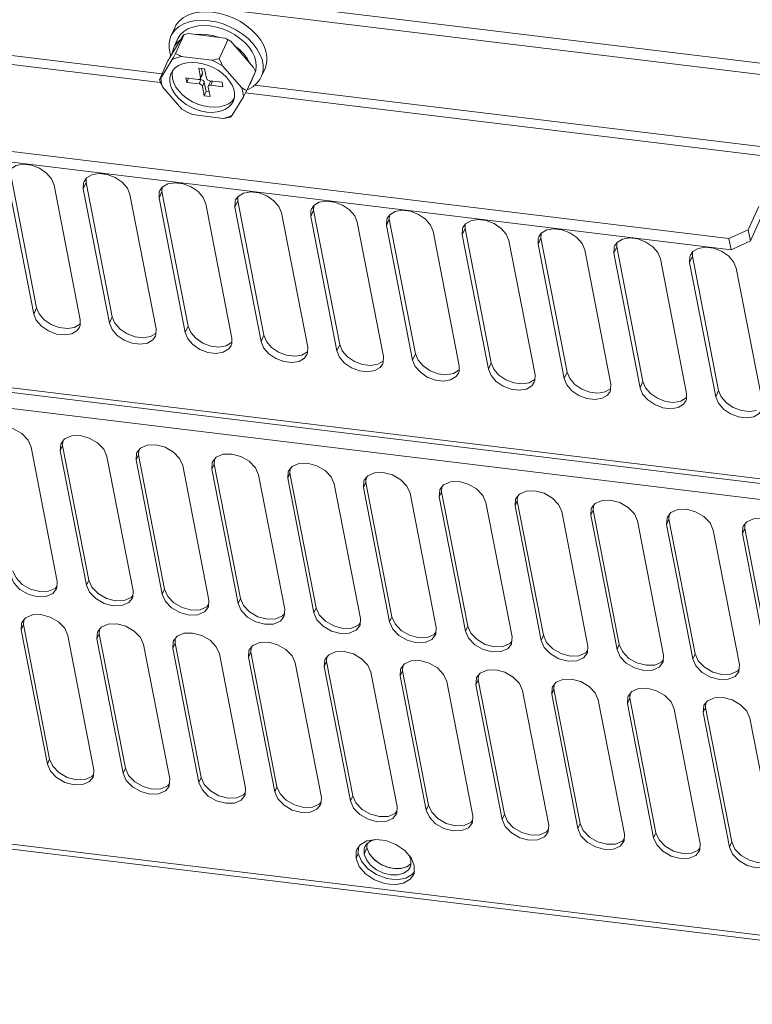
# Model space of a CAD drawing. Header units: millimetres. Extents: x -473 to 23648, y -382 to 1866.
# Tile 420 of 434: x 22371 to 22489, y 1000 to 1159. Entities that reach past the tile are written whole.
import ezdxf

# ---------------------------------------------------------------- set-up
doc = ezdxf.new("R2010")
doc.units = ezdxf.units.MM
doc.header["$LTSCALE"] = 80
doc.layers.get('0').update_dxf_attribs({"linetype": 'CONTINUOUS'})

msp = doc.modelspace()

# ---------------------------------------------------------------- linework, layer by layer
at = {"linetype": 'Continuous', "lineweight": 0}
for p, q in [((22545.851, 1145.27), (22258.804, 1180.137)), ((22545.083, 1143.566), (22258.036, 1178.433)), ((22276.695, 1164.523), (22393.501, 1150.334)), ((22275.224, 1163.277), (22393.242, 1148.941)), ((22399.316, 1158.061), (22400.26, 1158.122)), ((22400.26, 1158.122), (22401.252, 1158.061)), ((22394.759, 1152.992), (22396.926, 1156.53)), ((22395.534, 1157.783), (22394.92, 1156.419)), ((22395.676, 1153.624), (22397.058, 1156.691)), ((22397.756, 1156.822), (22403.609, 1156.111)), ((22395.995, 1155.934), (22395.381, 1154.571)), ((22402.739, 1152.766), (22404.122, 1155.833)), ((22404.595, 1155.598), (22408.281, 1151.35)), ((22407.495, 1154.675), (22406.841, 1155.398)), ((22408.17, 1155.231), (22407.397, 1156.022)), ((22396.595, 1153.153), (22401.513, 1152.556)), ((22393.059, 1149.355), (22394.442, 1152.422)), ((22393.303, 1149.663), (22395.125, 1152.635)), ((22394.551, 1152.619), (22394.442, 1152.422)), ((22394.759, 1152.992), (22394.551, 1152.619)), ((22400.057, 1151.974), (22399.195, 1152.132)), ((22403.261, 1151.647), (22406.358, 1148.077)), ((22400.372, 1151.158), (22399.431, 1151.272)), ((22399.431, 1151.272), (22399.727, 1149.754)), ((22400.019, 1150.287), (22399.712, 1149.606)), ((22400.034, 1150.436), (22399.727, 1149.754)), ((22399.882, 1151.217), (22400.034, 1150.436)), ((22400.668, 1149.64), (22400.372, 1151.158)), ((22407.187, 1147.639), (22408.57, 1150.706)), ((22408.43, 1150.328), (22407.815, 1148.965)), ((22410.12, 1151.206), (22409.506, 1149.843)), ((22399.327, 1149.45), (22397.35, 1149.69)), ((22397.35, 1149.69), (22397.491, 1148.967)), ((22397.491, 1148.967), (22397.793, 1149.636)), ((22397.491, 1148.967), (22399.468, 1148.727)), ((22399.449, 1149.448), (22399.775, 1149.408)), ((22399.775, 1149.408), (22399.468, 1148.727)), ((22400.316, 1148.99), (22400.009, 1148.308)), ((22400.009, 1148.308), (22400.304, 1146.79)), ((22400.316, 1148.99), (22400.612, 1147.472)), ((22401.272, 1149.024), (22400.964, 1148.342)), ((22403.185, 1148.981), (22401.209, 1149.221)), ((22401.652, 1149.167), (22401.35, 1148.498)), ((22401.35, 1148.498), (22403.326, 1148.258)), ((22403.326, 1148.258), (22403.185, 1148.981)), ((22408.454, 1148.518), (22525.26, 1134.33)), ((22396.678, 1144.666), (22393.581, 1148.236)), ((22400.304, 1146.79), (22400.612, 1147.472)), ((22400.304, 1146.79), (22401.246, 1146.676)), ((22400.612, 1147.472), (22401.102, 1147.412)), ((22401.246, 1146.676), (22400.95, 1148.194)), ((22406.984, 1147.272), (22525.002, 1132.937)), ((22406.636, 1146.65), (22404.814, 1143.677)), ((22310.435, 1144.982), (22485.016, 1123.776)), ((22403.344, 1143.159), (22398.426, 1143.757)), ((22310.787, 1143.175), (22485.368, 1121.969)), ((22373.237, 1112.623), (22369.011, 1134.307)), ((22372.776, 1111.6), (22368.55, 1133.285)), ((22381.245, 1132.821), (22380.785, 1131.799)), ((22380.819, 1132.76), (22380.785, 1131.799)), ((22380.903, 1132.984), (22380.819, 1132.76)), ((22381.303, 1133.551), (22380.903, 1132.984)), ((22381.27, 1133.503), (22381.245, 1132.821)), ((22385.471, 1111.137), (22381.245, 1132.821)), ((22376.079, 1132.371), (22380.305, 1110.686)), ((22385.01, 1110.114), (22380.785, 1131.799)), ((22388.314, 1130.884), (22392.54, 1109.2)), ((22393.48, 1131.335), (22393.019, 1130.313)), ((22393.054, 1131.274), (22393.019, 1130.313)), ((22393.137, 1131.498), (22393.054, 1131.274)), ((22393.538, 1132.064), (22393.137, 1131.498)), ((22393.505, 1132.017), (22393.48, 1131.335)), ((22397.706, 1109.65), (22393.48, 1131.335)), ((22397.245, 1108.628), (22393.019, 1130.313)), ((22400.548, 1129.398), (22404.774, 1107.714)), ((22405.715, 1129.849), (22405.254, 1128.827)), ((22405.288, 1129.788), (22405.254, 1128.827)), ((22405.372, 1130.012), (22405.288, 1129.788)), ((22405.773, 1130.578), (22405.372, 1130.012)), ((22405.739, 1130.531), (22405.715, 1129.849)), ((22409.941, 1108.164), (22405.715, 1129.849)), ((22409.48, 1107.142), (22405.254, 1128.827)), ((22412.783, 1127.912), (22417.009, 1106.227)), ((22417.95, 1128.363), (22417.489, 1127.341)), ((22417.523, 1128.302), (22417.489, 1127.341)), ((22417.607, 1128.525), (22417.523, 1128.302)), ((22418.007, 1129.092), (22417.607, 1128.525)), ((22417.974, 1129.045), (22417.95, 1128.363)), ((22422.176, 1106.678), (22417.95, 1128.363)), ((22488.137, 1125.194), (22489.827, 1128.943)), ((22421.715, 1105.656), (22417.489, 1127.341)), ((22425.018, 1126.426), (22429.244, 1104.741)), ((22430.185, 1126.877), (22429.724, 1125.854)), ((22429.758, 1126.816), (22429.724, 1125.854)), ((22429.842, 1127.039), (22429.758, 1126.816)), ((22430.242, 1127.606), (22429.842, 1127.039)), ((22430.209, 1127.559), (22430.185, 1126.877)), ((22434.411, 1105.192), (22430.185, 1126.877)), ((22442.477, 1126.12), (22442.077, 1125.553)), ((22442.444, 1126.073), (22442.419, 1125.391)), ((22488.489, 1123.387), (22490.179, 1127.136)), ((22433.95, 1104.17), (22429.724, 1125.854)), ((22437.253, 1124.94), (22441.479, 1103.255)), ((22442.419, 1125.391), (22441.959, 1124.368)), ((22441.993, 1125.33), (22441.959, 1124.368)), ((22442.077, 1125.553), (22441.993, 1125.33)), ((22446.645, 1103.706), (22442.419, 1125.391)), ((22454.712, 1124.634), (22454.311, 1124.067)), ((22454.679, 1124.587), (22454.654, 1123.904)), ((22485.016, 1123.776), (22488.137, 1125.194)), ((22488.489, 1123.387), (22488.137, 1125.194)), ((22446.184, 1102.684), (22441.959, 1124.368)), ((22449.488, 1123.454), (22453.714, 1101.769)), ((22454.654, 1123.904), (22454.193, 1122.882)), ((22454.228, 1123.843), (22454.193, 1122.882)), ((22458.419, 1101.197), (22454.193, 1122.882)), ((22454.311, 1124.067), (22454.228, 1123.843)), ((22458.88, 1102.22), (22454.654, 1123.904)), ((22466.947, 1123.148), (22466.546, 1122.581)), ((22466.913, 1123.1), (22466.889, 1122.418)), ((22485.368, 1121.969), (22485.016, 1123.776)), ((22488.489, 1123.387), (22485.368, 1121.969)), ((22461.722, 1121.968), (22465.948, 1100.283)), ((22466.889, 1122.418), (22466.428, 1121.396)), ((22466.462, 1122.357), (22466.428, 1121.396)), ((22470.654, 1099.711), (22466.428, 1121.396)), ((22466.546, 1122.581), (22466.462, 1122.357)), ((22471.115, 1100.734), (22466.889, 1122.418)), ((22479.181, 1121.661), (22478.781, 1121.095)), ((22479.148, 1121.614), (22479.124, 1120.932)), ((22473.957, 1120.481), (22478.183, 1098.797)), ((22479.124, 1120.932), (22478.663, 1119.91)), ((22478.697, 1120.871), (22478.663, 1119.91)), ((22482.889, 1098.225), (22478.663, 1119.91)), ((22478.781, 1121.095), (22478.697, 1120.871)), ((22483.35, 1099.247), (22479.124, 1120.932)), ((22486.192, 1118.995), (22490.418, 1097.311)), ((22373.237, 1112.623), (22372.776, 1111.6)), ((22373.237, 1112.623), (22373.656, 1111.606)), ((22560.645, 1076.43), (22270.774, 1111.64)), ((22271.241, 1110.862), (22561.112, 1075.652)), ((22380.27, 1109.725), (22380.305, 1110.686)), ((22385.471, 1111.137), (22385.01, 1110.114)), ((22385.471, 1111.137), (22385.891, 1110.12)), ((22379.371, 1109.433), (22380.247, 1109.957)), ((22380.187, 1109.501), (22380.27, 1109.725)), ((22392.505, 1108.238), (22392.54, 1109.2)), ((22397.706, 1109.65), (22397.245, 1108.628)), ((22397.706, 1109.65), (22398.126, 1108.634)), ((22271.625, 1108.22), (22561.119, 1073.056)), ((22391.606, 1107.947), (22392.482, 1108.471)), ((22392.422, 1108.015), (22392.505, 1108.238)), ((22403.841, 1106.461), (22404.717, 1106.984)), ((22404.74, 1106.752), (22404.774, 1107.714)), ((22409.941, 1108.164), (22409.48, 1107.142)), ((22409.941, 1108.164), (22410.361, 1107.148)), ((22404.656, 1106.529), (22404.74, 1106.752)), ((22416.076, 1104.974), (22416.952, 1105.498)), ((22416.975, 1105.266), (22417.009, 1106.227)), ((22422.176, 1106.678), (22421.715, 1105.656)), ((22422.176, 1106.678), (22422.596, 1105.662)), ((22416.891, 1105.043), (22416.975, 1105.266)), ((22428.311, 1103.488), (22429.186, 1104.012)), ((22429.21, 1103.78), (22429.244, 1104.741)), ((22434.411, 1105.192), (22433.95, 1104.17)), ((22434.411, 1105.192), (22434.83, 1104.176)), ((22429.126, 1103.556), (22429.21, 1103.78)), ((22440.545, 1102.002), (22441.421, 1102.526)), ((22441.361, 1102.07), (22441.444, 1102.294)), ((22441.444, 1102.294), (22441.479, 1103.255)), ((22446.645, 1103.706), (22446.184, 1102.684)), ((22446.645, 1103.706), (22447.065, 1102.689)), ((22458.88, 1102.22), (22458.419, 1101.197)), ((22458.88, 1102.22), (22459.3, 1101.203)), ((22452.78, 1100.516), (22453.656, 1101.04)), ((22453.595, 1100.584), (22453.679, 1100.808)), ((22453.679, 1100.808), (22453.714, 1101.769)), ((22471.115, 1100.734), (22470.654, 1099.711)), ((22471.115, 1100.734), (22471.535, 1099.717)), ((22465.015, 1099.03), (22465.891, 1099.554)), ((22465.83, 1099.098), (22465.914, 1099.322)), ((22465.914, 1099.322), (22465.948, 1100.283)), ((22483.35, 1099.247), (22482.889, 1098.225)), ((22483.35, 1099.247), (22483.769, 1098.231)), ((22477.25, 1097.544), (22478.126, 1098.068)), ((22478.065, 1097.612), (22478.149, 1097.835)), ((22478.149, 1097.835), (22478.183, 1098.797)), ((22377.776, 1091.465), (22377.19, 1090.739)), ((22377.49, 1091.11), (22377.441, 1090.372)), ((22372.366, 1090.126), (22376.592, 1068.441)), ((22377.143, 1090.626), (22377.072, 1089.554)), ((22377.441, 1090.372), (22377.072, 1089.554)), ((22381.298, 1067.87), (22377.072, 1089.554)), ((22377.19, 1090.739), (22377.143, 1090.626)), ((22381.667, 1068.688), (22377.441, 1090.372)), ((22390.011, 1089.979), (22389.424, 1089.253)), ((22389.724, 1089.624), (22389.676, 1088.886)), ((22384.601, 1088.64), (22388.827, 1066.955)), ((22389.378, 1089.14), (22389.307, 1088.068)), ((22389.676, 1088.886), (22389.307, 1088.068)), ((22393.533, 1066.384), (22389.307, 1088.068)), ((22389.424, 1089.253), (22389.378, 1089.14)), ((22393.902, 1067.201), (22389.676, 1088.886)), ((22402.246, 1088.493), (22401.659, 1087.767)), ((22401.959, 1088.138), (22401.91, 1087.4)), ((22396.836, 1087.154), (22401.062, 1065.469)), ((22401.613, 1087.654), (22401.542, 1086.582)), ((22401.91, 1087.4), (22401.542, 1086.582)), ((22405.768, 1064.897), (22401.542, 1086.582)), ((22401.659, 1087.767), (22401.613, 1087.654)), ((22406.136, 1065.715), (22401.91, 1087.4)), ((22414.481, 1087.006), (22413.894, 1086.281)), ((22414.194, 1086.652), (22414.145, 1085.914)), ((22409.071, 1085.668), (22413.297, 1063.983)), ((22413.847, 1086.168), (22413.776, 1085.096)), ((22414.145, 1085.914), (22413.776, 1085.096)), ((22418.002, 1063.411), (22413.776, 1085.096)), ((22413.894, 1086.281), (22413.847, 1086.168)), ((22418.371, 1064.229), (22414.145, 1085.914)), ((22426.129, 1084.795), (22426.082, 1084.681)), ((22426.715, 1085.52), (22426.129, 1084.795)), ((22426.429, 1085.166), (22426.38, 1084.428)), ((22421.306, 1084.181), (22425.531, 1062.497)), ((22426.082, 1084.681), (22426.011, 1083.61)), ((22426.38, 1084.428), (22426.011, 1083.61)), ((22430.237, 1061.925), (22426.011, 1083.61)), ((22430.606, 1062.743), (22426.38, 1084.428)), ((22438.317, 1083.195), (22438.246, 1082.124)), ((22438.364, 1083.308), (22438.317, 1083.195)), ((22438.95, 1084.034), (22438.364, 1083.308)), ((22438.664, 1083.68), (22438.615, 1082.941)), ((22433.54, 1082.695), (22437.766, 1061.011)), ((22438.615, 1082.941), (22438.246, 1082.124)), ((22442.472, 1060.439), (22438.246, 1082.124)), ((22442.841, 1061.257), (22438.615, 1082.941)), ((22450.552, 1081.709), (22450.481, 1080.638)), ((22450.598, 1081.822), (22450.552, 1081.709)), ((22451.185, 1082.548), (22450.598, 1081.822)), ((22450.898, 1082.193), (22450.85, 1081.455)), ((22445.775, 1081.209), (22450.001, 1059.524)), ((22450.85, 1081.455), (22450.481, 1080.638)), ((22454.707, 1058.953), (22450.481, 1080.638)), ((22455.076, 1059.771), (22450.85, 1081.455)), ((22462.787, 1080.223), (22462.716, 1079.151)), ((22462.833, 1080.336), (22462.787, 1080.223)), ((22463.42, 1081.062), (22462.833, 1080.336)), ((22463.133, 1080.707), (22463.084, 1079.969)), ((22458.01, 1079.723), (22462.236, 1058.038)), ((22463.084, 1079.969), (22462.716, 1079.151)), ((22466.942, 1057.467), (22462.716, 1079.151)), ((22467.31, 1058.285), (22463.084, 1079.969)), ((22475.021, 1078.737), (22474.95, 1077.665)), ((22475.319, 1078.483), (22474.95, 1077.665)), ((22475.068, 1078.85), (22475.021, 1078.737)), ((22475.655, 1079.576), (22475.068, 1078.85)), ((22475.368, 1079.221), (22475.319, 1078.483)), ((22479.545, 1056.798), (22475.319, 1078.483)), ((22470.245, 1078.237), (22474.471, 1056.552)), ((22479.176, 1055.981), (22474.95, 1077.665)), ((22487.256, 1077.251), (22487.185, 1076.179)), ((22487.554, 1076.997), (22487.185, 1076.179)), ((22487.303, 1077.364), (22487.256, 1077.251)), ((22487.889, 1078.09), (22487.303, 1077.364)), ((22487.603, 1077.735), (22487.554, 1076.997)), ((22491.78, 1055.312), (22487.554, 1076.997)), ((22482.48, 1076.751), (22486.705, 1055.066)), ((22491.411, 1054.494), (22487.185, 1076.179)), ((22375.158, 1066.87), (22376.257, 1067.349)), ((22376.257, 1067.349), (22376.543, 1067.703)), ((22376.475, 1067.257), (22376.521, 1067.37)), ((22376.521, 1067.37), (22376.592, 1068.441)), ((22381.667, 1068.688), (22381.298, 1067.87)), ((22375.888, 1066.531), (22376.475, 1067.257)), ((22387.392, 1065.384), (22388.492, 1065.862)), ((22388.123, 1065.045), (22388.71, 1065.77)), ((22388.492, 1065.862), (22388.778, 1066.217)), ((22388.71, 1065.77), (22388.756, 1065.884)), ((22388.756, 1065.884), (22388.827, 1066.955)), ((22393.902, 1067.201), (22393.533, 1066.384)), ((22406.136, 1065.715), (22405.768, 1064.897)), ((22399.627, 1063.898), (22400.726, 1064.376)), ((22400.358, 1063.559), (22400.944, 1064.284)), ((22400.726, 1064.376), (22401.013, 1064.731)), ((22400.944, 1064.284), (22400.991, 1064.397)), ((22400.991, 1064.397), (22401.062, 1065.469)), ((22418.371, 1064.229), (22418.002, 1063.411)), ((22371.458, 1062.593), (22370.871, 1061.867)), ((22411.862, 1062.412), (22412.961, 1062.89)), ((22412.593, 1062.072), (22413.179, 1062.798)), ((22412.961, 1062.89), (22413.248, 1063.245)), ((22413.179, 1062.798), (22413.226, 1062.911)), ((22413.226, 1062.911), (22413.297, 1063.983)), ((22430.606, 1062.743), (22430.237, 1061.925)), ((22370.825, 1061.754), (22370.754, 1060.682)), ((22371.122, 1061.5), (22370.754, 1060.682)), ((22370.871, 1061.867), (22370.825, 1061.754)), ((22371.171, 1062.238), (22371.122, 1061.5)), ((22375.348, 1039.815), (22371.122, 1061.5)), ((22383.693, 1061.106), (22383.106, 1060.381)), ((22424.097, 1060.926), (22425.196, 1061.404)), ((22424.827, 1060.586), (22425.414, 1061.312)), ((22425.196, 1061.404), (22425.483, 1061.759)), ((22425.414, 1061.312), (22425.461, 1061.425)), ((22425.461, 1061.425), (22425.531, 1062.497)), ((22437.695, 1059.939), (22437.766, 1061.011)), ((22442.841, 1061.257), (22442.472, 1060.439)), ((22374.98, 1038.997), (22370.754, 1060.682)), ((22378.283, 1059.767), (22382.509, 1038.083)), ((22383.059, 1060.267), (22382.988, 1059.196)), ((22383.357, 1060.014), (22382.988, 1059.196)), ((22383.106, 1060.381), (22383.059, 1060.267)), ((22383.406, 1060.752), (22383.357, 1060.014)), ((22387.583, 1038.329), (22383.357, 1060.014)), ((22395.927, 1059.62), (22395.341, 1058.894)), ((22436.332, 1059.439), (22437.431, 1059.918)), ((22437.062, 1059.1), (22437.649, 1059.826)), ((22437.431, 1059.918), (22437.717, 1060.272)), ((22437.649, 1059.826), (22437.695, 1059.939)), ((22449.93, 1058.453), (22450.001, 1059.524)), ((22455.076, 1059.771), (22454.707, 1058.953)), ((22387.214, 1037.511), (22382.988, 1059.196)), ((22390.517, 1058.281), (22394.743, 1036.597)), ((22395.294, 1058.781), (22395.223, 1057.71)), ((22395.592, 1058.528), (22395.223, 1057.71)), ((22395.341, 1058.894), (22395.294, 1058.781)), ((22395.641, 1059.266), (22395.592, 1058.528)), ((22399.818, 1036.843), (22395.592, 1058.528)), ((22408.162, 1058.134), (22407.575, 1057.408)), ((22407.876, 1057.78), (22407.827, 1057.041)), ((22448.566, 1057.953), (22449.666, 1058.432)), ((22449.297, 1057.614), (22449.884, 1058.34)), ((22449.666, 1058.432), (22449.952, 1058.786)), ((22449.884, 1058.34), (22449.93, 1058.453)), ((22462.165, 1056.967), (22462.236, 1058.038)), ((22467.31, 1058.285), (22466.942, 1057.467)), ((22399.449, 1036.025), (22395.223, 1057.71)), ((22402.752, 1056.795), (22406.978, 1035.11)), ((22407.529, 1057.295), (22407.458, 1056.224)), ((22407.827, 1057.041), (22407.458, 1056.224)), ((22411.684, 1034.539), (22407.458, 1056.224)), ((22407.575, 1057.408), (22407.529, 1057.295)), ((22412.053, 1035.357), (22407.827, 1057.041)), ((22420.397, 1056.648), (22419.81, 1055.922)), ((22420.11, 1056.293), (22420.061, 1055.555)), ((22460.801, 1056.467), (22461.9, 1056.946)), ((22461.532, 1056.128), (22462.118, 1056.854)), ((22461.9, 1056.946), (22462.187, 1057.3)), ((22462.118, 1056.854), (22462.165, 1056.967)), ((22474.4, 1055.481), (22474.471, 1056.552)), ((22479.545, 1056.798), (22479.176, 1055.981)), ((22414.987, 1055.309), (22419.213, 1033.624)), ((22419.764, 1055.809), (22419.693, 1054.737)), ((22420.061, 1055.555), (22419.693, 1054.737)), ((22423.919, 1033.053), (22419.693, 1054.737)), ((22419.81, 1055.922), (22419.764, 1055.809)), ((22424.287, 1033.871), (22420.061, 1055.555)), ((22432.632, 1055.162), (22432.045, 1054.436)), ((22432.345, 1054.807), (22432.296, 1054.069)), ((22473.036, 1054.981), (22474.135, 1055.459)), ((22473.766, 1054.642), (22474.353, 1055.367)), ((22474.135, 1055.459), (22474.422, 1055.814)), ((22474.353, 1055.367), (22474.4, 1055.481)), ((22486.635, 1053.994), (22486.705, 1055.066)), ((22427.222, 1053.823), (22431.448, 1032.138)), ((22431.998, 1054.323), (22431.928, 1053.251)), ((22432.296, 1054.069), (22431.928, 1053.251)), ((22436.154, 1031.567), (22431.928, 1053.251)), ((22432.045, 1054.436), (22431.998, 1054.323)), ((22436.522, 1032.384), (22432.296, 1054.069)), ((22444.867, 1053.676), (22444.28, 1052.95)), ((22444.58, 1053.321), (22444.531, 1052.583)), ((22485.271, 1053.495), (22486.37, 1053.973)), ((22486.001, 1053.156), (22486.588, 1053.881)), ((22486.37, 1053.973), (22486.657, 1054.328)), ((22486.588, 1053.881), (22486.635, 1053.994)), ((22439.457, 1052.337), (22443.683, 1030.652)), ((22444.233, 1052.837), (22444.162, 1051.765)), ((22444.531, 1052.583), (22444.162, 1051.765)), ((22448.388, 1030.08), (22444.162, 1051.765)), ((22444.28, 1052.95), (22444.233, 1052.837)), ((22448.757, 1030.898), (22444.531, 1052.583)), ((22456.515, 1051.464), (22456.468, 1051.351)), ((22457.101, 1052.19), (22456.515, 1051.464)), ((22456.815, 1051.835), (22456.766, 1051.097)), ((22451.691, 1050.851), (22455.917, 1029.166)), ((22456.468, 1051.351), (22456.397, 1050.279)), ((22456.766, 1051.097), (22456.397, 1050.279)), ((22460.623, 1028.594), (22456.397, 1050.279)), ((22460.992, 1029.412), (22456.766, 1051.097)), ((22468.703, 1049.864), (22468.632, 1048.793)), ((22468.749, 1049.978), (22468.703, 1049.864)), ((22469.336, 1050.703), (22468.749, 1049.978)), ((22469.05, 1050.349), (22469.001, 1049.611)), ((22463.926, 1049.364), (22468.152, 1027.68)), ((22469.001, 1049.611), (22468.632, 1048.793)), ((22472.858, 1027.108), (22468.632, 1048.793)), ((22473.227, 1027.926), (22469.001, 1049.611)), ((22480.938, 1048.378), (22480.867, 1047.307)), ((22480.984, 1048.491), (22480.938, 1048.378)), ((22481.571, 1049.217), (22480.984, 1048.491)), ((22481.284, 1048.863), (22481.235, 1048.125)), ((22476.161, 1047.878), (22480.387, 1026.194)), ((22481.235, 1048.125), (22480.867, 1047.307)), ((22485.093, 1025.622), (22480.867, 1047.307)), ((22485.461, 1026.44), (22481.235, 1048.125)), ((22488.396, 1046.392), (22492.622, 1024.707)), ((22375.348, 1039.815), (22374.98, 1038.997)), ((22382.173, 1036.99), (22382.46, 1037.345)), ((22382.438, 1037.011), (22382.509, 1038.083)), ((22387.583, 1038.329), (22387.214, 1037.511)), ((22575.149, 1001.063), (22285.655, 1036.227)), ((22381.074, 1036.512), (22382.173, 1036.99)), ((22381.804, 1036.172), (22382.391, 1036.898)), ((22382.391, 1036.898), (22382.438, 1037.011)), ((22394.408, 1035.504), (22394.695, 1035.859)), ((22394.626, 1035.412), (22394.672, 1035.525)), ((22394.672, 1035.525), (22394.743, 1036.597)), ((22399.818, 1036.843), (22399.449, 1036.025)), ((22399.449, 1036.025), (22399.951, 1034.884)), ((22399.818, 1036.843), (22400.32, 1035.702)), ((22400.32, 1035.702), (22401.319, 1034.664)), ((22286.159, 1035.387), (22575.394, 1000.254)), ((22393.309, 1035.026), (22394.408, 1035.504)), ((22394.039, 1034.686), (22394.626, 1035.412)), ((22405.544, 1033.539), (22406.643, 1034.018)), ((22406.274, 1033.2), (22406.861, 1033.926)), ((22406.643, 1034.018), (22406.929, 1034.372)), ((22406.861, 1033.926), (22406.907, 1034.039)), ((22406.907, 1034.039), (22406.978, 1035.11)), ((22412.053, 1035.357), (22411.684, 1034.539)), ((22412.053, 1035.357), (22412.555, 1034.215)), ((22412.555, 1034.215), (22413.554, 1033.178)), ((22417.778, 1032.053), (22418.878, 1032.532)), ((22418.509, 1031.714), (22419.095, 1032.44)), ((22418.878, 1032.532), (22419.164, 1032.886)), ((22419.095, 1032.44), (22419.142, 1032.553)), ((22419.142, 1032.553), (22419.213, 1033.624)), ((22424.287, 1033.871), (22423.919, 1033.053)), ((22424.287, 1033.871), (22424.79, 1032.729)), ((22424.79, 1032.729), (22425.788, 1031.692)), ((22436.522, 1032.384), (22436.154, 1031.567)), ((22436.522, 1032.384), (22437.024, 1031.243)), ((22430.013, 1030.567), (22431.112, 1031.046)), ((22430.744, 1030.228), (22431.33, 1030.954)), ((22431.112, 1031.046), (22431.399, 1031.4)), ((22431.33, 1030.954), (22431.377, 1031.067)), ((22431.377, 1031.067), (22431.448, 1032.138)), ((22437.024, 1031.243), (22438.023, 1030.206)), ((22448.757, 1030.898), (22448.388, 1030.08)), ((22448.757, 1030.898), (22449.259, 1029.757)), ((22442.248, 1029.081), (22443.347, 1029.559)), ((22442.978, 1028.742), (22443.565, 1029.467)), ((22443.347, 1029.559), (22443.634, 1029.914)), ((22443.565, 1029.467), (22443.612, 1029.58)), ((22443.612, 1029.58), (22443.683, 1030.652)), ((22449.259, 1029.757), (22450.258, 1028.72)), ((22455.846, 1028.094), (22455.917, 1029.166)), ((22460.992, 1029.412), (22460.623, 1028.594)), ((22454.483, 1027.595), (22455.582, 1028.073)), ((22455.213, 1027.255), (22455.8, 1027.981)), ((22455.582, 1028.073), (22455.869, 1028.428)), ((22455.8, 1027.981), (22455.846, 1028.094)), ((22468.081, 1026.608), (22468.152, 1027.68)), ((22473.227, 1027.926), (22472.858, 1027.108)), ((22425.457, 1025.96), (22426.552, 1026.614)), ((22426.552, 1026.614), (22428.004, 1026.857)), ((22426.603, 1026.16), (22426.58, 1025.496)), ((22426.587, 1026.147), (22426.58, 1025.496)), ((22428.009, 1026.857), (22427.215, 1026.624)), ((22466.718, 1026.109), (22467.817, 1026.587)), ((22467.448, 1025.769), (22468.035, 1026.495)), ((22467.817, 1026.587), (22468.103, 1026.942)), ((22468.035, 1026.495), (22468.081, 1026.608)), ((22480.316, 1025.122), (22480.387, 1026.194)), ((22485.461, 1026.44), (22485.093, 1025.622)), ((22424.809, 1023.77), (22424.852, 1024.972)), ((22425.178, 1024.588), (22424.809, 1023.77)), ((22424.852, 1024.972), (22424.956, 1025.251)), ((22424.956, 1025.251), (22425.457, 1025.96)), ((22425.178, 1024.588), (22425.214, 1025.616)), ((22425.702, 1023.318), (22425.178, 1024.588)), ((22426.58, 1025.496), (22426.119, 1024.474)), ((22426.119, 1024.474), (22426.477, 1023.558)), ((22432.667, 1025.084), (22433.696, 1023.898)), ((22478.952, 1024.623), (22480.052, 1025.101)), ((22479.683, 1024.283), (22480.269, 1025.009)), ((22480.052, 1025.101), (22480.338, 1025.456)), ((22480.269, 1025.009), (22480.316, 1025.122)), ((22432.714, 1022.306), (22433.59, 1022.83)), ((22433.013, 1022.431), (22433.64, 1022.908)), ((22433.648, 1023.559), (22433.367, 1024.276)), ((22433.59, 1022.83), (22433.651, 1022.916)), ((22433.638, 1022.688), (22433.648, 1023.559)), ((22433.696, 1023.898), (22434.22, 1022.627)), ((22433.941, 1021.256), (22432.846, 1020.601)), ((22433.529, 1022.373), (22433.638, 1022.688)), ((22434.183, 1021.599), (22433.941, 1021.256)), ((22434.177, 1021.426), (22434.073, 1021.146)), ((22434.22, 1022.627), (22434.177, 1021.426)), ((22434.073, 1021.146), (22433.572, 1020.438))]:
    msp.add_line(p, q, dxfattribs=at)
for points in [[(22395.534, 1157.782), (22395.743, 1158.178), (22396.238, 1158.815), (22396.88, 1159.355), (22397.655, 1159.787), (22398.545, 1160.101), (22399.531, 1160.29), (22400.591, 1160.349), (22401.7, 1160.277)], [(22408.784, 1156.594), (22408.011, 1157.385), (22407.122, 1158.111), (22406.137, 1158.757), (22405.079, 1159.307), (22403.97, 1159.75), (22402.835, 1160.076), (22401.7, 1160.277)], [(22394.92, 1156.419), (22395.129, 1156.815), (22395.624, 1157.452), (22396.265, 1157.992), (22397.04, 1158.424), (22397.931, 1158.738), (22398.917, 1158.927), (22399.976, 1158.986), (22401.086, 1158.914)], [(22395.996, 1155.935), (22396.058, 1156.064), (22396.455, 1156.66), (22396.995, 1157.168), (22397.663, 1157.578), (22398.443, 1157.878), (22399.316, 1158.061)], [(22407.397, 1156.022), (22406.508, 1156.748), (22405.523, 1157.394), (22404.464, 1157.944), (22403.355, 1158.387), (22402.22, 1158.713), (22401.086, 1158.914)], [(22406.841, 1155.398), (22406.072, 1156.066), (22405.208, 1156.661), (22404.271, 1157.17), (22403.282, 1157.579), (22402.268, 1157.878), (22401.252, 1158.061)], [(22394.923, 1153.26), (22394.789, 1153.611), (22394.62, 1154.475), (22394.622, 1155.31), (22394.792, 1156.095), (22394.92, 1156.419)], [(22397.058, 1156.691), (22397.015, 1156.64), (22396.971, 1156.586), (22396.926, 1156.53)], [(22397.756, 1156.822), (22397.529, 1156.783), (22397.297, 1156.739), (22397.058, 1156.691)], [(22400.637, 1156.698), (22399.666, 1156.759), (22398.739, 1156.703)], [(22402.626, 1156.231), (22401.632, 1156.52), (22400.637, 1156.698)], [(22410.12, 1151.206), (22410.248, 1151.53), (22410.418, 1152.316), (22410.419, 1153.15), (22410.251, 1154.014), (22409.917, 1154.889), (22409.424, 1155.756), (22408.784, 1156.594)], [(22396.562, 1155.935), (22395.995, 1155.465), (22395.559, 1154.908), (22395.381, 1154.571)], [(22404.595, 1155.598), (22404.11, 1155.867), (22403.609, 1156.111)], [(22404.122, 1155.833), (22403.95, 1155.931), (22403.779, 1156.023), (22403.609, 1156.111)], [(22404.595, 1155.598), (22404.442, 1155.679), (22404.284, 1155.757), (22404.122, 1155.833)], [(22407.662, 1152.064), (22407.235, 1152.823), (22406.676, 1153.558), (22405.997, 1154.25), (22405.215, 1154.884)], [(22408.43, 1150.328), (22408.614, 1150.866), (22408.702, 1151.59), (22408.631, 1152.352), (22408.402, 1153.132), (22408.02, 1153.913), (22407.495, 1154.675)], [(22409.506, 1149.843), (22409.633, 1150.167), (22409.804, 1150.953), (22409.805, 1151.787), (22409.636, 1152.651), (22409.302, 1153.526), (22408.81, 1154.393), (22408.17, 1155.231)], [(22395.381, 1154.571), (22395.266, 1154.277), (22395.123, 1153.587)], [(22395.676, 1153.624), (22395.481, 1153.274), (22395.298, 1152.945), (22395.125, 1152.635)], [(22396.595, 1153.153), (22395.818, 1152.942), (22395.125, 1152.635)], [(22396.595, 1153.153), (22396.292, 1153.295), (22395.986, 1153.452), (22395.676, 1153.624)], [(22399.195, 1152.132), (22398.353, 1152.181), (22397.556, 1152.121), (22396.825, 1151.952), (22396.179, 1151.68), (22395.637, 1151.311), (22395.212, 1150.857), (22394.956, 1150.417)], [(22404.984, 1145.896), (22405.021, 1145.984), (22405.178, 1146.571), (22405.192, 1147.201), (22405.064, 1147.858), (22404.797, 1148.523), (22404.399, 1149.177), (22403.879, 1149.804), (22403.253, 1150.386), (22402.538, 1150.907), (22401.752, 1151.353), (22400.918, 1151.712), (22400.057, 1151.974)], [(22402.739, 1152.766), (22402.313, 1152.683), (22401.906, 1152.613), (22401.513, 1152.556)], [(22403.261, 1151.647), (22402.411, 1152.141), (22401.513, 1152.556)], [(22403.261, 1151.647), (22403.087, 1151.999), (22402.913, 1152.372), (22402.739, 1152.766)], [(22394.956, 1150.417), (22394.918, 1150.329), (22394.762, 1149.742), (22394.747, 1149.111), (22394.875, 1148.455), (22395.142, 1147.79), (22395.541, 1147.135), (22396.06, 1146.508), (22396.686, 1145.926), (22397.402, 1145.405), (22398.187, 1144.959), (22399.022, 1144.6), (22399.882, 1144.338), (22400.744, 1144.181)], [(22395.193, 1150.824), (22395.106, 1150.284), (22395.162, 1149.603), (22395.375, 1148.903), (22395.739, 1148.205), (22396.243, 1147.531), (22396.871, 1146.9), (22397.605, 1146.333), (22398.421, 1145.846), (22399.296, 1145.453), (22400.202, 1145.168), (22401.113, 1144.999)], [(22400.034, 1150.436), (22400.036, 1150.344), (22400.019, 1150.287)], [(22408.57, 1150.706), (22408.473, 1150.928), (22408.377, 1151.142), (22408.281, 1151.35)], [(22393.303, 1149.663), (22393.219, 1149.552), (22393.138, 1149.45), (22393.059, 1149.355)], [(22393.059, 1149.355), (22393.234, 1148.96), (22393.407, 1148.587), (22393.581, 1148.236)], [(22393.303, 1149.663), (22393.337, 1149.195), (22393.43, 1148.718), (22393.581, 1148.236)], [(22399.327, 1149.45), (22399.446, 1149.447), (22399.553, 1149.47), (22399.639, 1149.515), (22399.699, 1149.581), (22399.712, 1149.606)], [(22400.009, 1148.308), (22399.974, 1148.404), (22399.91, 1148.497), (22399.821, 1148.581), (22399.712, 1148.65), (22399.592, 1148.7), (22399.468, 1148.727)], [(22399.712, 1149.606), (22399.729, 1149.662), (22399.727, 1149.754)], [(22399.775, 1149.408), (22399.899, 1149.381), (22400.02, 1149.331), (22400.128, 1149.262), (22400.218, 1149.178), (22400.282, 1149.085), (22400.316, 1148.99)], [(22400.668, 1149.64), (22400.702, 1149.544), (22400.766, 1149.451), (22400.856, 1149.367), (22400.964, 1149.298), (22401.085, 1149.248), (22401.209, 1149.221)], [(22400.965, 1148.342), (22400.948, 1148.286), (22400.95, 1148.194)], [(22401.35, 1148.498), (22401.23, 1148.501), (22401.124, 1148.479), (22401.038, 1148.433), (22400.978, 1148.367), (22400.965, 1148.342)], [(22401.272, 1149.024), (22401.285, 1149.049), (22401.345, 1149.114), (22401.431, 1149.16), (22401.534, 1149.182)], [(22407.256, 1147.793), (22407.385, 1147.838), (22408.16, 1148.27), (22408.802, 1148.811), (22409.297, 1149.448), (22409.506, 1149.843)], [(22407.627, 1148.616), (22407.637, 1148.628), (22407.815, 1148.965)], [(22407.815, 1148.965), (22407.93, 1149.26), (22407.941, 1149.31)], [(22407.187, 1147.639), (22406.897, 1147.778), (22406.622, 1147.924), (22406.358, 1148.077)], [(22406.636, 1146.65), (22406.602, 1147.118), (22406.509, 1147.595), (22406.358, 1148.077)], [(22406.636, 1146.65), (22406.81, 1146.96), (22406.993, 1147.289), (22407.187, 1147.639)], [(22400.744, 1144.181), (22401.586, 1144.131), (22402.383, 1144.192), (22403.115, 1144.361), (22403.76, 1144.633), (22404.303, 1145.001), (22404.727, 1145.455), (22404.984, 1145.896)], [(22401.113, 1144.999), (22402, 1144.95), (22402.837, 1145.023), (22403.597, 1145.217), (22404.259, 1145.524), (22404.802, 1145.937), (22405.111, 1146.321)], [(22396.678, 1144.666), (22397.528, 1144.171), (22398.426, 1143.757)], [(22403.344, 1143.159), (22404.121, 1143.37), (22404.814, 1143.677)], [(22404.571, 1143.37), (22404.649, 1143.464), (22404.731, 1143.567), (22404.814, 1143.677)], [(22403.344, 1143.159), (22403.737, 1143.217), (22404.145, 1143.286), (22404.571, 1143.37)], [(22376.079, 1132.371), (22375.659, 1133.387), (22374.836, 1134.336), (22373.709, 1135.103), (22372.413, 1135.596), (22371.106, 1135.755), (22369.944, 1135.56), (22369.068, 1135.037)], [(22388.314, 1130.884), (22387.894, 1131.901), (22387.071, 1132.85), (22385.943, 1133.617), (22384.648, 1134.11), (22383.34, 1134.268), (22382.179, 1134.074), (22381.303, 1133.551)], [(22400.548, 1129.398), (22400.129, 1130.415), (22399.306, 1131.364), (22398.178, 1132.131), (22396.883, 1132.624), (22395.575, 1132.782), (22394.414, 1132.588), (22393.538, 1132.064)], [(22412.783, 1127.912), (22412.363, 1128.929), (22411.54, 1129.878), (22410.413, 1130.645), (22409.117, 1131.137), (22407.81, 1131.296), (22406.648, 1131.102), (22405.773, 1130.578)], [(22425.018, 1126.426), (22424.598, 1127.442), (22423.775, 1128.391), (22422.648, 1129.159), (22421.352, 1129.651), (22420.045, 1129.81), (22418.883, 1129.616), (22418.007, 1129.092)], [(22437.253, 1124.94), (22436.833, 1125.956), (22436.01, 1126.905), (22434.883, 1127.672), (22433.587, 1128.165), (22432.28, 1128.324), (22431.118, 1128.13), (22430.242, 1127.606)], [(22449.488, 1123.454), (22449.068, 1124.47), (22448.245, 1125.419), (22447.117, 1126.186), (22445.822, 1126.679), (22444.514, 1126.838), (22443.353, 1126.644), (22442.477, 1126.12)], [(22461.722, 1121.968), (22461.303, 1122.984), (22460.479, 1123.933), (22459.352, 1124.7), (22458.057, 1125.193), (22456.749, 1125.352), (22455.588, 1125.157), (22454.712, 1124.634)], [(22473.957, 1120.481), (22473.537, 1121.498), (22472.714, 1122.447), (22471.587, 1123.214), (22470.291, 1123.707), (22468.984, 1123.866), (22467.822, 1123.671), (22466.947, 1123.148)], [(22484.949, 1120.961), (22483.822, 1121.728), (22482.526, 1122.221), (22481.219, 1122.379), (22480.057, 1122.185), (22479.181, 1121.661)], [(22486.192, 1118.995), (22485.772, 1120.012), (22484.949, 1120.961)], [(22372.776, 1111.6), (22373.195, 1110.584), (22374.019, 1109.635), (22375.146, 1108.868), (22376.441, 1108.375), (22377.749, 1108.216), (22378.91, 1108.411), (22379.786, 1108.934), (22380.187, 1109.501)], [(22373.656, 1111.606), (22374.48, 1110.657), (22375.607, 1109.89), (22376.902, 1109.398), (22378.21, 1109.239), (22379.371, 1109.433)], [(22385.01, 1110.114), (22385.43, 1109.098), (22386.253, 1108.149), (22387.381, 1107.382), (22388.676, 1106.889), (22389.984, 1106.73), (22391.145, 1106.924), (22392.021, 1107.448), (22392.422, 1108.015)], [(22385.891, 1110.12), (22386.714, 1109.171), (22387.842, 1108.404), (22389.137, 1107.911), (22390.445, 1107.753), (22391.606, 1107.947)], [(22397.245, 1108.628), (22397.665, 1107.612), (22398.488, 1106.663), (22399.616, 1105.896), (22400.911, 1105.403), (22402.218, 1105.244), (22403.38, 1105.438), (22404.256, 1105.962), (22404.656, 1106.529)], [(22398.126, 1108.634), (22398.949, 1107.685), (22400.076, 1106.918), (22401.372, 1106.425), (22402.679, 1106.266), (22403.841, 1106.461)], [(22409.48, 1107.142), (22409.9, 1106.126), (22410.723, 1105.177), (22411.85, 1104.409), (22413.146, 1103.917), (22414.453, 1103.758), (22415.615, 1103.952), (22416.491, 1104.476), (22416.891, 1105.043)], [(22410.361, 1107.148), (22411.184, 1106.199), (22412.311, 1105.432), (22413.607, 1104.939), (22414.914, 1104.78), (22416.076, 1104.974)], [(22421.715, 1105.656), (22422.135, 1104.639), (22422.958, 1103.69), (22424.085, 1102.923), (22425.381, 1102.431), (22426.688, 1102.272), (22427.85, 1102.466), (22428.725, 1102.99), (22429.126, 1103.556)], [(22422.596, 1105.662), (22423.419, 1104.713), (22424.546, 1103.946), (22425.842, 1103.453), (22427.149, 1103.294), (22428.311, 1103.488)], [(22433.95, 1104.17), (22434.369, 1103.153), (22435.193, 1102.204), (22436.32, 1101.437), (22437.615, 1100.945), (22438.923, 1100.786), (22440.084, 1100.98), (22440.96, 1101.504), (22441.361, 1102.07)], [(22434.83, 1104.176), (22435.653, 1103.227), (22436.781, 1102.459), (22438.076, 1101.967), (22439.384, 1101.808), (22440.545, 1102.002)], [(22446.184, 1102.684), (22446.604, 1101.667), (22447.427, 1100.718), (22448.555, 1099.951), (22449.85, 1099.458), (22451.158, 1099.3), (22452.319, 1099.494), (22453.195, 1100.018), (22453.595, 1100.584)], [(22447.065, 1102.689), (22447.888, 1101.74), (22449.016, 1100.973), (22450.311, 1100.481), (22451.619, 1100.322), (22452.78, 1100.516)], [(22458.419, 1101.197), (22458.839, 1100.181), (22459.662, 1099.232), (22460.789, 1098.465), (22462.085, 1097.972), (22463.392, 1097.813), (22464.554, 1098.008), (22465.43, 1098.531), (22465.83, 1099.098)], [(22459.3, 1101.203), (22460.123, 1100.254), (22461.25, 1099.487), (22462.546, 1098.995), (22463.853, 1098.836), (22465.015, 1099.03)], [(22470.654, 1099.711), (22471.074, 1098.695), (22471.897, 1097.746), (22473.024, 1096.979), (22474.32, 1096.486), (22475.627, 1096.327), (22476.789, 1096.521), (22477.665, 1097.045), (22478.065, 1097.612)], [(22471.535, 1099.717), (22472.358, 1098.768), (22473.485, 1098.001), (22474.781, 1097.508), (22476.088, 1097.35), (22477.25, 1097.544)], [(22482.889, 1098.225), (22483.309, 1097.209), (22484.132, 1096.26), (22485.259, 1095.493), (22486.555, 1095), (22487.862, 1094.841), (22489.024, 1095.035), (22489.899, 1095.559), (22490.3, 1096.126)], [(22483.769, 1098.231), (22484.593, 1097.282), (22485.72, 1096.515), (22487.015, 1096.022), (22488.323, 1095.863), (22489.485, 1096.058)], [(22372.366, 1090.126), (22371.864, 1091.267), (22370.865, 1092.304), (22369.522, 1093.079), (22368.038, 1093.475), (22366.641, 1093.429), (22365.541, 1092.951)], [(22384.601, 1088.64), (22384.099, 1089.781), (22383.1, 1090.818), (22381.757, 1091.593), (22380.273, 1091.988), (22378.875, 1091.943), (22377.776, 1091.465)], [(22396.836, 1087.154), (22396.334, 1088.295), (22395.335, 1089.332), (22393.991, 1090.107), (22392.508, 1090.502), (22391.11, 1090.457), (22390.011, 1089.979)], [(22409.071, 1085.668), (22408.569, 1086.809), (22407.57, 1087.846), (22406.226, 1088.621), (22404.743, 1089.016), (22403.345, 1088.971), (22402.246, 1088.493)], [(22421.306, 1084.181), (22420.803, 1085.323), (22419.805, 1086.36), (22418.461, 1087.135), (22416.978, 1087.53), (22415.58, 1087.485), (22414.481, 1087.006)], [(22433.54, 1082.695), (22433.038, 1083.837), (22432.039, 1084.874), (22430.696, 1085.649), (22429.212, 1086.044), (22427.815, 1085.999), (22426.715, 1085.52)], [(22445.775, 1081.209), (22445.273, 1082.35), (22444.274, 1083.388), (22442.931, 1084.163), (22441.447, 1084.558), (22440.049, 1084.513), (22438.95, 1084.034)], [(22458.01, 1079.723), (22457.508, 1080.864), (22456.509, 1081.901), (22455.165, 1082.676), (22453.682, 1083.072), (22452.284, 1083.026), (22451.185, 1082.548)], [(22470.245, 1078.237), (22469.743, 1079.378), (22468.744, 1080.415), (22467.4, 1081.19), (22465.917, 1081.585), (22464.519, 1081.54), (22463.42, 1081.062)], [(22482.48, 1076.751), (22481.977, 1077.892), (22480.978, 1078.929), (22479.635, 1079.704), (22478.152, 1080.099), (22476.754, 1080.054), (22475.655, 1079.576)], [(22494.714, 1075.265), (22494.212, 1076.406), (22493.213, 1077.443), (22491.87, 1078.218), (22490.386, 1078.613), (22488.989, 1078.568), (22487.889, 1078.09)], [(22369.063, 1069.356), (22369.565, 1068.215), (22370.564, 1067.177), (22371.908, 1066.402), (22373.391, 1066.007), (22374.789, 1066.052), (22375.888, 1066.531)], [(22369.432, 1070.174), (22369.934, 1069.032), (22370.933, 1067.995)], [(22370.933, 1067.995), (22372.276, 1067.22), (22373.76, 1066.825), (22375.158, 1066.87)], [(22381.298, 1067.87), (22381.8, 1066.728), (22382.799, 1065.691), (22384.142, 1064.916), (22385.626, 1064.521), (22387.024, 1064.566), (22388.123, 1065.045)], [(22381.667, 1068.688), (22382.169, 1067.546), (22383.168, 1066.509)], [(22383.168, 1066.509), (22384.511, 1065.734), (22385.995, 1065.339), (22387.392, 1065.384)], [(22393.533, 1066.384), (22394.035, 1065.242), (22395.034, 1064.205), (22396.377, 1063.43), (22397.861, 1063.035), (22399.259, 1063.08), (22400.358, 1063.559)], [(22393.902, 1067.201), (22394.404, 1066.06), (22395.403, 1065.023)], [(22406.136, 1065.715), (22406.639, 1064.574), (22407.637, 1063.537)], [(22395.403, 1065.023), (22396.746, 1064.248), (22398.23, 1063.853), (22399.627, 1063.898)], [(22405.768, 1064.897), (22406.27, 1063.756), (22407.269, 1062.719), (22408.612, 1061.944), (22410.096, 1061.549), (22411.493, 1061.594), (22412.593, 1062.072)], [(22418.371, 1064.229), (22418.873, 1063.088), (22419.872, 1062.051)], [(22378.283, 1059.767), (22377.781, 1060.909), (22376.782, 1061.946), (22375.438, 1062.721), (22373.955, 1063.116), (22372.557, 1063.071), (22371.458, 1062.593)], [(22407.637, 1063.537), (22408.981, 1062.762), (22410.464, 1062.367), (22411.862, 1062.412)], [(22418.002, 1063.411), (22418.505, 1062.27), (22419.503, 1061.233), (22420.847, 1060.458), (22422.33, 1060.063), (22423.728, 1060.108), (22424.827, 1060.586)], [(22430.606, 1062.743), (22431.108, 1061.602), (22432.107, 1060.565)], [(22390.517, 1058.281), (22390.015, 1059.423), (22389.016, 1060.46), (22387.673, 1061.235), (22386.189, 1061.63), (22384.792, 1061.585), (22383.693, 1061.106)], [(22419.872, 1062.051), (22421.216, 1061.276), (22422.699, 1060.881), (22424.097, 1060.926)], [(22430.237, 1061.925), (22430.739, 1060.784), (22431.738, 1059.747), (22433.082, 1058.972), (22434.565, 1058.577), (22435.963, 1058.622), (22437.062, 1059.1)], [(22442.841, 1061.257), (22443.343, 1060.116), (22444.342, 1059.078)], [(22402.752, 1056.795), (22402.25, 1057.936), (22401.251, 1058.974), (22399.908, 1059.749), (22398.424, 1060.144), (22397.027, 1060.099), (22395.927, 1059.62)], [(22432.107, 1060.565), (22433.45, 1059.789), (22434.934, 1059.394), (22436.332, 1059.439)], [(22442.472, 1060.439), (22442.974, 1059.298), (22443.973, 1058.261), (22445.316, 1057.486), (22446.8, 1057.09), (22448.198, 1057.136), (22449.297, 1057.614)], [(22455.076, 1059.771), (22455.578, 1058.629), (22456.577, 1057.592)], [(22414.987, 1055.309), (22414.485, 1056.45), (22413.486, 1057.487), (22412.143, 1058.263), (22410.659, 1058.658), (22409.261, 1058.612), (22408.162, 1058.134)], [(22444.342, 1059.078), (22445.685, 1058.303), (22447.169, 1057.908), (22448.566, 1057.953)], [(22454.707, 1058.953), (22455.209, 1057.812), (22456.208, 1056.774), (22457.551, 1055.999), (22459.035, 1055.604), (22460.433, 1055.649), (22461.532, 1056.128)], [(22467.31, 1058.285), (22467.812, 1057.143), (22468.811, 1056.106)], [(22427.222, 1053.823), (22426.72, 1054.964), (22425.721, 1056.001), (22424.377, 1056.776), (22422.894, 1057.171), (22421.496, 1057.126), (22420.397, 1056.648)], [(22456.577, 1057.592), (22457.92, 1056.817), (22459.404, 1056.422), (22460.801, 1056.467)], [(22466.942, 1057.467), (22467.444, 1056.325), (22468.443, 1055.288), (22469.786, 1054.513), (22471.27, 1054.118), (22472.667, 1054.163), (22473.766, 1054.642)], [(22479.545, 1056.798), (22480.047, 1055.657), (22481.046, 1054.62)], [(22439.457, 1052.337), (22438.954, 1053.478), (22437.956, 1054.515), (22436.612, 1055.29), (22435.129, 1055.685), (22433.731, 1055.64), (22432.632, 1055.162)], [(22468.811, 1056.106), (22470.155, 1055.331), (22471.638, 1054.936), (22473.036, 1054.981)], [(22479.176, 1055.981), (22479.679, 1054.839), (22480.677, 1053.802), (22482.021, 1053.027), (22483.504, 1052.632), (22484.902, 1052.677), (22486.001, 1053.156)], [(22481.046, 1054.62), (22482.39, 1053.845), (22483.873, 1053.45), (22485.271, 1053.495)], [(22451.691, 1050.851), (22451.189, 1051.992), (22450.19, 1053.029), (22448.847, 1053.804), (22447.363, 1054.199), (22445.966, 1054.154), (22444.867, 1053.676)], [(22463.926, 1049.364), (22463.424, 1050.506), (22462.425, 1051.543), (22461.082, 1052.318), (22459.598, 1052.713), (22458.201, 1052.668), (22457.101, 1052.19)], [(22476.161, 1047.878), (22475.659, 1049.02), (22474.66, 1050.057), (22473.317, 1050.832), (22471.833, 1051.227), (22470.435, 1051.182), (22469.336, 1050.703)], [(22488.396, 1046.392), (22487.894, 1047.533), (22486.895, 1048.571), (22485.551, 1049.346), (22484.068, 1049.741), (22482.67, 1049.696), (22481.571, 1049.217)], [(22374.98, 1038.997), (22375.482, 1037.856), (22376.481, 1036.819), (22377.824, 1036.044), (22379.308, 1035.649), (22380.705, 1035.694), (22381.804, 1036.172)], [(22375.348, 1039.815), (22375.85, 1038.674), (22376.849, 1037.637)], [(22376.849, 1037.637), (22378.193, 1036.862), (22379.676, 1036.467), (22381.074, 1036.512)], [(22387.214, 1037.511), (22387.717, 1036.37), (22388.715, 1035.333), (22390.059, 1034.558), (22391.542, 1034.163), (22392.94, 1034.208), (22394.039, 1034.686)], [(22387.583, 1038.329), (22388.085, 1037.188), (22389.084, 1036.151)], [(22389.084, 1036.151), (22390.428, 1035.376), (22391.911, 1034.98), (22393.309, 1035.026)], [(22399.951, 1034.884), (22400.95, 1033.847), (22402.294, 1033.072), (22403.777, 1032.676), (22405.175, 1032.722), (22406.274, 1033.2)], [(22401.319, 1034.664), (22402.662, 1033.889), (22404.146, 1033.494), (22405.544, 1033.539)], [(22411.684, 1034.539), (22412.186, 1033.398), (22413.185, 1032.361), (22414.528, 1031.585), (22416.012, 1031.19), (22417.41, 1031.235), (22418.509, 1031.714)], [(22413.554, 1033.178), (22414.897, 1032.403), (22416.381, 1032.008), (22417.778, 1032.053)], [(22423.919, 1033.053), (22424.421, 1031.911), (22425.42, 1030.874), (22426.763, 1030.099), (22428.247, 1029.704), (22429.644, 1029.749), (22430.744, 1030.228)], [(22425.788, 1031.692), (22427.132, 1030.917), (22428.615, 1030.522), (22430.013, 1030.567)], [(22436.154, 1031.567), (22436.656, 1030.425), (22437.655, 1029.388), (22438.998, 1028.613), (22440.482, 1028.218), (22441.879, 1028.263), (22442.978, 1028.742)], [(22438.023, 1030.206), (22439.367, 1029.431), (22440.85, 1029.036), (22442.248, 1029.081)], [(22448.388, 1030.08), (22448.89, 1028.939), (22449.889, 1027.902), (22451.233, 1027.127), (22452.716, 1026.732), (22454.114, 1026.777), (22455.213, 1027.255)], [(22460.992, 1029.412), (22461.494, 1028.271), (22462.493, 1027.234)], [(22450.258, 1028.72), (22451.602, 1027.945), (22453.085, 1027.55), (22454.483, 1027.595)], [(22460.623, 1028.594), (22461.125, 1027.453), (22462.124, 1026.416), (22463.468, 1025.641), (22464.951, 1025.246), (22466.349, 1025.291), (22467.448, 1025.769)], [(22473.227, 1027.926), (22473.729, 1026.785), (22474.728, 1025.748)], [(22427.215, 1026.624), (22426.506, 1026.086), (22426.237, 1025.66)], [(22428.004, 1026.857), (22429.638, 1026.659), (22431.257, 1026.043), (22432.667, 1025.084)], [(22462.493, 1027.234), (22463.836, 1026.459), (22465.32, 1026.064), (22466.718, 1026.109)], [(22472.858, 1027.108), (22473.36, 1025.967), (22474.359, 1024.93), (22475.702, 1024.155), (22477.186, 1023.76), (22478.584, 1023.805), (22479.683, 1024.283)], [(22485.461, 1026.44), (22485.964, 1025.299), (22486.962, 1024.261)], [(22426.237, 1025.66), (22426.129, 1025.345), (22426.119, 1024.474)], [(22426.58, 1025.496), (22426.999, 1024.48), (22427.823, 1023.531), (22428.95, 1022.764), (22430.245, 1022.271), (22431.553, 1022.112), (22432.714, 1022.306)], [(22426.58, 1025.496), (22426.938, 1024.58), (22427.63, 1023.709), (22428.587, 1022.969), (22429.717, 1022.43), (22430.908, 1022.148), (22432.043, 1022.148), (22433.013, 1022.431)], [(22474.728, 1025.748), (22476.071, 1024.973), (22477.555, 1024.577), (22478.952, 1024.623)], [(22485.093, 1025.622), (22485.595, 1024.481), (22486.594, 1023.444), (22487.937, 1022.669), (22489.421, 1022.273), (22490.818, 1022.319), (22491.918, 1022.797)], [(22433.572, 1020.438), (22432.477, 1019.783), (22431.025, 1019.54), (22429.391, 1019.739), (22427.772, 1020.355), (22426.362, 1021.314), (22425.333, 1022.5), (22424.809, 1023.77)], [(22432.846, 1020.601), (22431.394, 1020.358), (22429.76, 1020.557), (22428.14, 1021.172), (22426.731, 1022.131), (22425.702, 1023.318)], [(22426.477, 1023.558), (22427.169, 1022.687), (22428.126, 1021.946), (22429.256, 1021.408), (22430.447, 1021.125)], [(22486.962, 1024.261), (22488.306, 1023.486), (22489.789, 1023.091), (22491.187, 1023.136)], [(22430.447, 1021.125), (22431.582, 1021.126), (22432.552, 1021.409), (22433.26, 1021.947), (22433.529, 1022.373)]]:
    msp.add_lwpolyline(points, dxfattribs=at)

doc.saveas('drawing.dxf')
